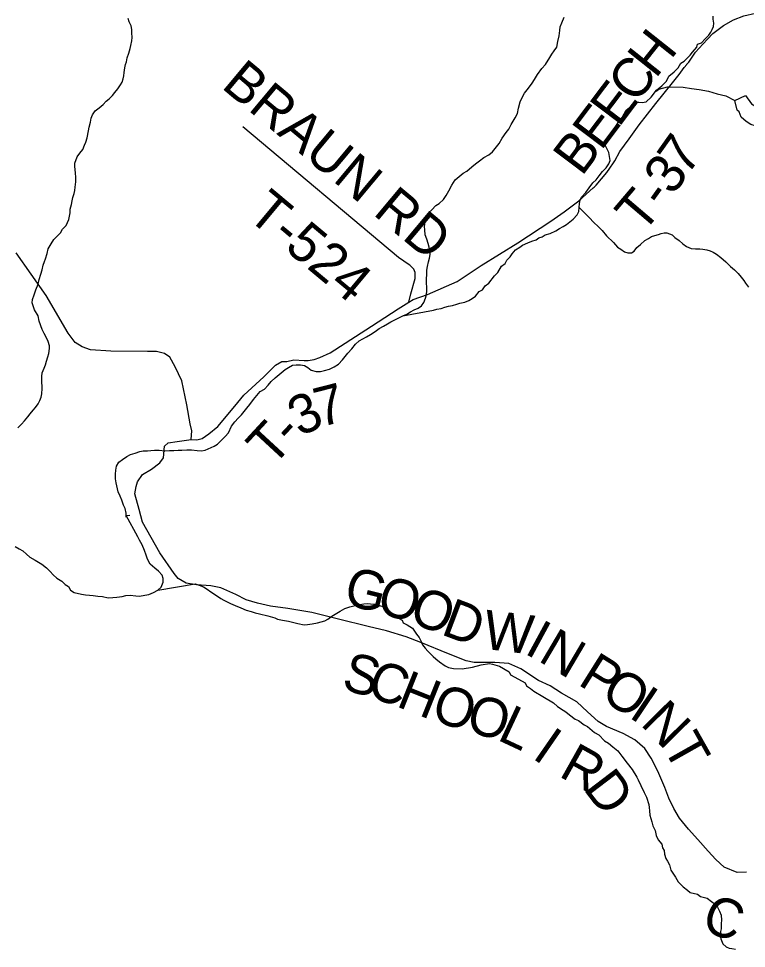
# Model space of a CAD drawing. Extents: x 1310247 to 1664935, y 235267 to 584339.
# Drawn here: x 1508215 to 1513795, y 319493 to 326624 of the extents above; entities that cross this region are included whole.
import ezdxf

# ---------------------------------------------------------------- set-up
doc = ezdxf.new("R2010")
doc.units = 0
for name, color, linetype in [('GM_X_County_Road', 7, 'Continuous'), ('GM_X_County_Road_Text', 7, 'Continuous'), ('GM_X_Minor_Lake', 7, 'Continuous'), ('GM_X_Minor_River', 7, 'Continuous'), ('GM_X_Township_Road', 7, 'Continuous'), ('GM_X_Township_Road_Text', 7, 'Continuous'), ('GM_X_Township_ROW', 7, 'Continuous')]:
    doc.layers.add(name, color=color, linetype=linetype)

msp = doc.modelspace()

# ---------------------------------------------------------------- linework, layer by layer
at = {"layer": 'GM_X_County_Road'}
msp.add_lwpolyline([(1513795.1, 320076.7), (1513723.2, 320074.4), (1513623.2, 320114.8), (1513561.5, 320174.4), (1513502, 320238.2), (1513423.3, 320327.5), (1513350.9, 320406.2), (1513282.8, 320491.4), (1513238.2, 320565.8), (1513199.9, 320644.5), (1513170.1, 320727.5), (1513114.8, 320853), (1513063.7, 320950.9), (1513016.9, 321025.3), (1512940.3, 321091.3), (1512848.9, 321140.2), (1512723.4, 321195.5), (1512657.4, 321233.8), (1512576.6, 321306.1), (1512495.7, 321384.9), (1512376.6, 321450.8), (1512289.4, 321506.1), (1512200, 321548.7), (1512066, 321638), (1511974.5, 321678.4), (1511866, 321686.9), (1511708.6, 321686.9), (1511646.9, 321697.6), (1511510.8, 321752.9), (1511298, 321838), (1511187.4, 321882.7), (1511034.2, 321927.3), (1510893.8, 321961.4), (1510666.2, 322018.8), (1510464.1, 322069.9), (1510279, 322099.7), (1510147.1, 322118.8), (1510047.1, 322140.1), (1509959.9, 322165.6), (1509879, 322208.1), (1509766.3, 322257.1), (1509689.7, 322274.1), (1509579.1, 322282.6), (1509500.4, 322294.3), (1509439.2, 322330.7), (1509408.1, 322367.4), (1509296.9, 322527.9), (1509164.5, 322762.8), (1509138.2, 322859.6), (1509107.1, 322979.1), (1509115.3, 323036.5), (1509125.9, 323070.4), (1509164.5, 323128.1), (1509232.9, 323167.8), (1509298, 323217.4), (1509325.7, 323255.6), (1509333.3, 323345.4), (1509360.9, 323370.8), (1509431.5, 323381.8), (1509538.5, 323395.1), (1509544, 323463.5), (1509529.9, 323516.4), (1509503.3, 323663.1), (1509465.7, 323846.3), (1509416, 323952.2), (1509374.1, 324028.3), (1509334.4, 324054.8), (1509272.6, 324071.4), (1509204.2, 324071.4), (1508921.8, 324072.5), (1508766.2, 324083.5), (1508702.2, 324105.6), (1508648.2, 324139.8), (1508595.2, 324212.6), (1508425.3, 324501.6), (1508195.8, 324828.2)], dxfattribs=at)
at = {"layer": 'GM_X_Minor_Lake'}
for points in [[(1513705.7, 325996.7), (1513788.6, 326035.5), (1513833.7, 325970.5), (1513889.3, 325937.4), (1513941.1, 325916.5), (1513987.1, 325905.7), (1514024.8, 325878.9), (1514046.5, 325858.5), (1514017.9, 325826.8), (1513977.8, 325829.5), (1513947.5, 325820), (1513929.1, 325796.2), (1513916.7, 325776.3), (1513906.6, 325770.5)], [(1513906.6, 325770.5), (1513863, 325801.3), (1513829, 325811.9), (1513793.3, 325834.6), (1513755.7, 325867.4), (1513738.4, 325909.8), (1513724.5, 325922.1), (1513705.7, 325996.7)]]:
    msp.add_lwpolyline(points, dxfattribs=at)
at = {"layer": 'GM_X_Minor_River'}
for points in [[(1511159.9, 324345), (1511396.5, 324389.2), (1511420.6, 324394.8), (1511454.8, 324402.1), (1511483, 324411.5), (1511511.2, 324419), (1511541.3, 324424.3), (1511573.5, 324433.7), (1511597.7, 324441.2), (1511635.9, 324450.5), (1511666.2, 324461.9), (1511692.5, 324477.4), (1511718.9, 324494.9), (1511745.7, 324532.4), (1511772, 324543.9), (1511792.7, 324575.6), (1511821.1, 324595), (1511862.3, 324652.4), (1511888.9, 324677.9), (1511917.9, 324725.4), (1511944.4, 324746.9), (1511956.9, 324770.7), (1511983.4, 324796.3), (1511997.9, 324820), (1512024.6, 324849.6), (1512057, 324871), (1512079.4, 324886.5), (1512119.8, 324903.8), (1512150.1, 324917.2), (1512182.3, 324928.5), (1512204.6, 324942.1), (1512228.9, 324951.6), (1512251.2, 324965.2), (1512291.4, 324976.4), (1512333.9, 324997.6), (1512362.3, 325015), (1512390.6, 325030.5), (1512415, 325046), (1512441.4, 325065.5), (1512465.9, 325087.1), (1512496.6, 325118.6), (1512511.1, 325144.3), (1512513.7, 325174.4), (1512516.4, 325206.4), (1512521, 325232.4), (1512529.4, 325254.3), (1512564.2, 325291.7), (1512589, 325325.2), (1512617.8, 325364.8), (1512644.3, 325388.3), (1512667, 325417.9), (1512691.7, 325451.5), (1512720.3, 325479), (1512739, 325510.7), (1512749.5, 325536.5), (1512746.1, 325566.7), (1512740.8, 325596.9), (1512727.3, 325623.3), (1512715.8, 325647.6), (1512714.3, 325671.7), (1512724.8, 325693.5), (1512743.3, 325717.2), (1512763.8, 325738.8), (1512778.2, 325760.6), (1512795, 325798.4), (1512815.8, 325836.1), (1512842.5, 325865.6), (1512873.7, 325923.1), (1512908.3, 325950.5), (1512935, 325984), (1512969, 325983.3), (1512997, 325980.7), (1513027.1, 325986.1), (1513063.9, 326021.5), (1513105.1, 326074.8), (1513147.8, 326108), (1513182.5, 326143.3), (1513201.4, 326183.1), (1513240.1, 326216.4), (1513270.8, 326247.8), (1513291.5, 326281.5), (1513317.9, 326299), (1513340.4, 326320.6), (1513362.9, 326344.2), (1513381.4, 326365.9), (1513414.2, 326405.3), (1513420.7, 326427.2), (1513450.9, 326438.6), (1513479.6, 326468.1), (1513506.2, 326497.7), (1513522.7, 326519.4), (1513533.1, 326541.2), (1513541.7, 326565.1), (1513544.2, 326589.2), (1513540.8, 326619.3), (1513541.3, 326643.4)], [(1511356.1, 324900.3), (1511344.8, 324932.7), (1511331.6, 324965.1), (1511328.4, 325003.3), (1511327, 325029.4), (1511331.8, 325065.4), (1511338.5, 325097.3), (1511355.3, 325133), (1511381.8, 325158.5), (1511412.5, 325190), (1511438.9, 325207.4), (1511471.5, 325236.8), (1511492.2, 325268.4), (1511512.9, 325304.1), (1511535.9, 325347.7), (1511562.7, 325387.2), (1511623.8, 325438), (1511652.1, 325455.5), (1511688.8, 325486.7), (1511717.3, 325510.2), (1511749.7, 325533.5), (1511782.3, 325558.9), (1511820.7, 325580.1), (1511847.2, 325603.6), (1511900.5, 325666.6), (1511923.4, 325708.2), (1511952.3, 325749.7), (1511972.8, 325775.3), (1511991.6, 325811), (1512006.2, 325838.8), (1512022.8, 325864.5), (1512039.5, 325896.2), (1512046.3, 325936.2), (1512059.4, 325986), (1512078.3, 326023.7), (1512092.9, 326051.5), (1512123.7, 326090.9), (1512152.5, 326128.4), (1512171.1, 326158.1), (1512194, 326195.7), (1512226.9, 326241.1), (1512255.6, 326272.5), (1512286.8, 326326), (1512303.3, 326351.7), (1512319.9, 326377.4), (1512340.5, 326405.1), (1512349.4, 326449), (1512360.4, 326492.9), (1512365.3, 326532.9), (1512367.9, 326560.9), (1512378.6, 326592.8), (1512397.6, 326636.5)], [(1508886.5, 325990.2), (1508908.9, 326009.8), (1508935.5, 326035.3), (1508952, 326057.1), (1508976.6, 326084.6), (1508995.2, 326116.3), (1509007.7, 326138.1), (1509016.2, 326162), (1509020.7, 326186), (1509025.3, 326212), (1509030, 326246), (1509034.5, 326272), (1509041, 326293.9), (1509047.6, 326323.9), (1509060.4, 326359.7), (1509071.2, 326395.6), (1509075.6, 326417.6), (1509082.4, 326453.5), (1509084.9, 326479.6), (1509083.7, 326515.7), (1509082.2, 326539.8), (1509076.8, 326570), (1509063.5, 326600.4), (1509054, 326624.6)], [(1513105.1, 326074.8), (1513103, 326067), (1513123.4, 326082.8), (1513189.9, 326101.7), (1513310.2, 326099.7), (1513374.2, 326088.6), (1513432.3, 326079.6), (1513504.3, 326068.4), (1513570.1, 326047.2), (1513638.1, 326032), (1513705.7, 325996.7)], [(1508209.4, 323486.8), (1508236, 323514.3), (1508260.6, 323539.9), (1508285.2, 323569.5), (1508303.7, 323593.2), (1508326.3, 323620.8), (1508344.8, 323642.5), (1508363.4, 323670.2), (1508377.9, 323695.9), (1508388.5, 323721.8), (1508393, 323745.8), (1508395.9, 323787.8), (1508393.2, 323852.1), (1508393.8, 323878.1), (1508396.4, 323906.2), (1508411.2, 323944), (1508419.7, 323969.9), (1508428.3, 323997.8), (1508439, 324029.7), (1508445.5, 324055.6), (1508452.3, 324093.6), (1508450.8, 324115.7), (1508441.5, 324148), (1508431.9, 324170.2), (1508410.7, 324208.8), (1508395.4, 324239.2), (1508372.7, 324303.9), (1508363.5, 324344.2), (1508336.5, 324390.9), (1508325.1, 324421.2), (1508319.6, 324445.4), (1508322.2, 324469.4), (1508334.9, 324505.2), (1508347.7, 324543.1), (1508364.6, 324586.9), (1508373.4, 324622.8), (1508384.3, 324664.7), (1508395, 324696.6), (1508403.8, 324734.5), (1508412.3, 324760.4), (1508420.8, 324782.3), (1508433.6, 324822.1), (1508442.4, 324858.1), (1508465.3, 324897.7), (1508485.9, 324929.4), (1508510.5, 324954.9), (1508535.1, 324982.5), (1508551.6, 325008.2), (1508578.3, 325037.8), (1508588.7, 325059.6), (1508599.3, 325083.5), (1508603.8, 325109.5), (1508610.4, 325135.4), (1508610.9, 325161.5), (1508619.7, 325197.4), (1508626.3, 325227.3), (1508630.8, 325253.3), (1508641.5, 325283.2), (1508645.9, 325305.2), (1508648.5, 325331.2), (1508653.3, 325371.2), (1508654, 325405.3), (1508650.8, 325441.5), (1508649.3, 325463.6), (1508645.9, 325491.7), (1508646.4, 325515.8), (1508663.4, 325563.6), (1508684, 325591.2), (1508706.6, 325620.9), (1508719.3, 325652.7), (1508729.8, 325676.5), (1508740.5, 325710.4), (1508749.6, 325762.4), (1508756.3, 325792.3), (1508765.1, 325830.3), (1508771.7, 325860.2), (1508780.2, 325886.1), (1508802.9, 325917.8), (1508831.4, 325941.2), (1508864, 325966.6), (1508886.5, 325990.2)], [(1512513.7, 325174.4), (1512588.2, 325098.6), (1512625.4, 325061.7), (1512658.8, 325028.9), (1512688.2, 325000.2), (1512721.3, 324959.4), (1512776.3, 324906.1), (1512807.6, 324871.4), (1512833.2, 324854.8), (1512860.8, 324836.1), (1512886.7, 324827.6), (1512912.7, 324827), (1512935, 324840.6), (1512955.6, 324868.3), (1512982.1, 324891.8), (1513016.8, 324923.2), (1513043.1, 324938.7), (1513067.4, 324952.2), (1513091.6, 324961.7), (1513119.8, 324969.1), (1513142, 324976.7), (1513164.1, 324980.3), (1513186.1, 324981.8), (1513225.8, 324967), (1513245.4, 324944.5), (1513279, 324923.7), (1513308.4, 324897), (1513336, 324876.4), (1513371.7, 324861.6), (1513403.7, 324858.9), (1513437.7, 324858.2), (1513461.7, 324855.7), (1513491.6, 324851.1), (1513517.4, 324842.5), (1513541.2, 324832), (1513566.9, 324817.4), (1513598.4, 324792.7), (1513637.7, 324757.8), (1513673, 324722.9), (1513702.5, 324698.2), (1513731.9, 324669.5), (1513755.3, 324641), (1513774.8, 324616.5), (1513788.4, 324594.1), (1513811.7, 324563.6)], [(1509040.3, 322799.5), (1509038.9, 322831.4), (1509031.7, 322865.6), (1509018.3, 322892), (1509005.2, 322930.4), (1508993.9, 322962.7), (1508978.7, 322995.2), (1508962.2, 323063.7), (1508956.9, 323093.9), (1508957.7, 323130), (1508960.4, 323160.1), (1508965.1, 323192.1), (1508983.7, 323221.7), (1509010.2, 323243.2), (1509044.6, 323266.5), (1509073, 323281.9), (1509109.1, 323291.2), (1509143.4, 323304.5), (1509169.4, 323307.9), (1509203.4, 323309.1), (1509229.4, 323312.6), (1509257.4, 323314), (1509293.4, 323313.2), (1509335.2, 323308.2), (1509371.2, 323311.5), (1509405.2, 323312.7), (1509437.2, 323314), (1509467.2, 323315.3), (1509505.1, 323316.5), (1509541.1, 323315.7), (1509584.9, 323310.7), (1509616.8, 323310), (1509644.9, 323313.4), (1509713.5, 323346), (1509739.8, 323361.5), (1509799, 323418.3), (1509823.6, 323447.9), (1509846.8, 323499.5), (1509873.4, 323531), (1509898, 323558.6), (1509922.6, 323584.1), (1509945.1, 323609.7), (1509965.7, 323637.3), (1509986.3, 323664.9), (1510015.1, 323702.4), (1510041.8, 323733.9), (1510066.4, 323765.5), (1510098.8, 323782.8), (1510127.4, 323812.2), (1510150, 323839.8), (1510180.6, 323869.2), (1510227.4, 323906.3), (1510257.9, 323933.7), (1510284.2, 323949.2), (1510314.6, 323966.6), (1510342.6, 323968), (1510376.6, 323969.2), (1510406.4, 323962.5), (1510432, 323947.9), (1510457.5, 323927.3), (1510495.2, 323916.4), (1510529.2, 323917.7), (1510561.3, 323925), (1510599.5, 323936.2), (1510633.9, 323953.5), (1510666.3, 323974.8), (1510699, 324008.2), (1510717.6, 324033.9), (1510740.1, 324059.5), (1510770.8, 324090.9), (1510797.5, 324126.4), (1510826.1, 324151.8), (1510854.4, 324167.3), (1510882.7, 324184.7), (1510913.1, 324202.1), (1510947.5, 324223.4), (1510980, 324248.7), (1511012.4, 324266.1), (1511042.7, 324283.4), (1511069, 324298.9), (1511125.5, 324325.7), (1511159.9, 324345), (1511192.2, 324358.4), (1511218.5, 324375.8), (1511248.8, 324391.2), (1511277.1, 324404.6), (1511303.5, 324422.1), (1511322, 324447.8), (1511334.7, 324479.6), (1511341.4, 324509.5), (1511345.9, 324535.5), (1511344.6, 324563.6), (1511343.3, 324595.7), (1511345.5, 324694), (1511350.1, 324724), (1511356.9, 324757.9), (1511365.5, 324785.8), (1511370.2, 324815.8), (1511368.9, 324845.9), (1511363.5, 324872.1), (1511356.1, 324900.3)], [(1509112.4, 322198.2), (1509138.4, 322193.7), (1509212.9, 322208.3), (1509249.3, 322223.7), (1509281.7, 322241.2), (1509308.2, 322264.7), (1509323, 322302.6), (1509323.4, 322328.7), (1509315.9, 322354.9), (1509286.4, 322385.5), (1509258.7, 322410.1), (1509223.2, 322440.8), (1509203.8, 322477.3), (1509192.4, 322509.6), (1509181, 322543.9), (1509161.7, 322588.4), (1509142.3, 322622.9), (1509128.7, 322649.2), (1509039.7, 322813.6), (1509067.6, 322814.8)], [(1508188.4, 322574.4), (1508220.2, 322557.7), (1508245.9, 322541.2), (1508275.6, 322516.6), (1508301.2, 322494), (1508340.9, 322471.2), (1508392.5, 322440.2), (1508428.1, 322411.5), (1508457.7, 322384.8), (1508479.3, 322358.4), (1508508.9, 322333.7), (1508546.6, 322309), (1508572.2, 322284.4), (1508598, 322267.9), (1508613.5, 322239.5), (1508641.3, 322223), (1508697.3, 322209.9), (1508727.3, 322205.3), (1508759.3, 322202.7), (1508785.4, 322200.2), (1508823.4, 322193.5), (1508857.4, 322190.9), (1508901.4, 322182), (1508937.5, 322183.4), (1508967.7, 322186.8), (1509007.9, 322192.1), (1509036.1, 322199.6), (1509070.3, 322201), (1509112.4, 322198.2)], [(1509281.7, 322241.2), (1509567.3, 322290), (1509599.3, 322279.5), (1509631.3, 322265.1), (1509661.2, 322248.6), (1509689.1, 322228.2), (1509717, 322209.8), (1509764.8, 322177), (1509788.7, 322162.7), (1509812.7, 322150.3), (1509840.6, 322137.9), (1509874.6, 322123.4), (1509918.6, 322104.8), (1509960.5, 322088.2), (1509996.6, 322077.7), (1510028.6, 322067.3), (1510060.6, 322058.9), (1510082.6, 322054.6), (1510104.7, 322048.3), (1510126.7, 322044), (1510178.7, 322029.3), (1510200.7, 322019), (1510236.8, 322010.5), (1510284.8, 322001.8), (1510354.9, 321984.9), (1510403, 321974.3), (1510429.1, 321976), (1510465.3, 321981.5), (1510507.6, 321991), (1510562, 322006.5), (1510586.3, 322018.2), (1510616.6, 322039.9), (1510655.1, 322063.6), (1510681.4, 322079.3), (1510715.8, 322099), (1510754.1, 322112.6), (1510794.4, 322124.1), (1510830.6, 322131.7), (1510860.8, 322135.3), (1510890.9, 322137), (1510913, 322136.7), (1510949.1, 322132.3), (1511007.1, 322115.5), (1511055, 322082.7), (1511082.7, 322052.2), (1511156.5, 322011.2), (1511164.3, 321991), (1511194.2, 321974.5), (1511234.1, 321949.9), (1511265.7, 321903.3), (1511285.5, 321877), (1511299.2, 321850.7), (1511310.9, 321822.4), (1511332.7, 321796), (1511352.5, 321773.7), (1511374.3, 321749.3), (1511394.2, 321731), (1511414.1, 321714.7), (1511441.9, 321690.2), (1511485.7, 321659.5), (1511509.7, 321647.2), (1511549.8, 321640.7), (1511616, 321637.8), (1511694.5, 321650.9), (1511761, 321668.2), (1511825.3, 321677.4), (1511849.4, 321673.1), (1511901.4, 321656.4), (1511977.2, 321613.3), (1511987, 321591.1), (1512018.9, 321572.6), (1512098.7, 321529.4), (1512108.5, 321507.2), (1512138.4, 321486.7), (1512166.2, 321466.3), (1512234, 321425.3), (1512315.8, 321376), (1512347.6, 321347.5), (1512389.4, 321318.9), (1512411.4, 321306.6), (1512439.2, 321284.1), (1512483, 321251.4), (1512507, 321241.1), (1512550.8, 321208.4), (1512576.7, 321194), (1512630.4, 321149.2), (1512662.3, 321130.7), (1512708, 321083.9), (1512737.9, 321067.5), (1512771.7, 321038.9), (1512809.5, 321008.3), (1512839.1, 320967.8), (1512880.7, 320913), (1512918.2, 320864.3), (1512953.7, 320805.6), (1512965.5, 320785.4), (1512985.1, 320741), (1513010.5, 320688.4), (1513028.2, 320654), (1513047.6, 320597.5), (1513049.3, 320573.4)], [(1513049.3, 320573.4), (1513051.1, 320547.3), (1513054.7, 320515.1), (1513070.1, 320462.7), (1513077.8, 320432.5), (1513095.4, 320396.1), (1513103.1, 320359.8), (1513118.7, 320325.5), (1513146.4, 320291), (1513152.1, 320264.8), (1513164, 320244.5), (1513167.6, 320216.4), (1513177.3, 320182.1), (1513189.1, 320161.9), (1513204.8, 320133.5), (1513216.4, 320093.2), (1513251.9, 320038.5), (1513271.6, 320004.1), (1513309.3, 319965.5), (1513343.1, 319939), (1513365, 319922.6), (1513419, 319907.9), (1513442.9, 319891.5), (1513493, 319876.8), (1513526.8, 319852.3), (1513556.7, 319831.9), (1513574.5, 319809.5), (1513588.2, 319777.2), (1513601.9, 319748.9), (1513603.4, 319708.7), (1513601.1, 319682.6), (1513600.7, 319642.5), (1513596.4, 319622.4), (1513594, 319590.3), (1513597.7, 319566.2), (1513615.4, 319527.8), (1513639.2, 319505.4), (1513663.2, 319495.1), (1513683.2, 319492.8), (1513711.3, 319486.4)]]:
    msp.add_lwpolyline(points, dxfattribs=at)
at = {"layer": 'GM_X_Township_Road'}
for points in [[(1513338, 326272.7), (1513339.3, 326274.2), (1513353.3, 326290.3), (1513404.2, 326365.9), (1513460.9, 326429.6), (1513537.8, 326511.1), (1513618.5, 326570.4), (1513697.1, 326613.7), (1513775.5, 326645), (1513863.9, 326666.2), (1513912, 326675.8), (1514016.2, 326676.7), (1514080.2, 326670.1), (1514138.3, 326671.5), (1514264.7, 326692.3), (1514345.3, 326719.7), (1514465.9, 326738.7), (1514579.9, 326736.1), (1514722.1, 326755.8), (1514822.4, 326770.9), (1514954.5, 326796.9), (1515144.9, 326823.3), (1515259.1, 326875.1), (1515352.3, 326919.4)], [(1512736.3, 325459.3), (1512738.6, 325462.7), (1512786.9, 325533.7), (1512825.7, 325605.5), (1512896.8, 325701.1), (1512972, 325810.7), (1513101.8, 325973.8), (1513227.6, 326133), (1513278.3, 326196.7), (1513316.9, 326248.5), (1513338, 326272.7)], [(1511209.8, 324735.6), (1511208, 324736.9), (1511127.1, 324791.5), (1509935.1, 325793.1)], [(1512620.9, 325326.6), (1512626.6, 325331.8), (1512642.8, 325346.6), (1512725.9, 325444), (1512736.3, 325459.3)], [(1511206.1, 324449.1), (1511222.4, 324512.4), (1511255.6, 324630.4), (1511254.1, 324676.5), (1511246.3, 324702.7), (1511216.5, 324731.1), (1511209.8, 324735.6)], [(1509538.5, 323395.1), (1509581.5, 323392.9), (1509622.3, 323402.8), (1509672, 323440.3), (1509741.5, 323495.4), (1509871.7, 323651), (1509941.2, 323736), (1510094.3, 323875.8), (1510151, 323933.4), (1510185.3, 323965.2), (1510233.7, 323994.8), (1510271.7, 323994.4), (1510326, 324007.9), (1510404, 324003.1), (1510434.1, 324002.8), (1510480.2, 324010.3), (1510524.4, 324024), (1510602.9, 324061.3), (1510717.8, 324134.3), (1510919.6, 324265.5), (1510919.9, 324265.7)]]:
    msp.add_lwpolyline(points, dxfattribs=at)
at = {"layer": 'GM_X_Township_ROW'}
msp.add_lwpolyline([(1510919.9, 324265.7), (1511125.1, 324399), (1511206.1, 324449.1), (1511240, 324470.1), (1511350.5, 324507.1), (1511577.8, 324607.1), (1511761.4, 324731.6), (1512043.5, 324903.3), (1512295.6, 325071.3), (1512396.5, 325142.5), (1512509.4, 325225.6), (1512620.9, 325326.6)], dxfattribs=at)

# ---------------------------------------------------------------- texts
at = {"layer": 'GM_X_County_Road_Text'}
for s, rotation, p in [('G', 345.90456, (1510694.7, 322136.1)), ('O', 343.85971, (1510948, 322072.6)), ('O', 338.76647, (1511194.9, 322001.4)), ('D', 339.33942, (1511444.1, 321904.6)), ('W', 352.97234, (1511766.6, 321792.9)), ('I', 331.52848, (1512083.5, 321759.3)), ('N', 329.47138, (1512189.3, 321702)), ('S', 345.45439, (1510682.3, 321481.4)), ('P', 327.89087, (1512494.1, 321521.5)), ('C', 340.86154, (1510872.1, 321432.4)), ('H', 338.20874, (1511101.4, 321352.9)), ('O', 326.86511, (1512664.3, 321414.7)), ('O', 341.85433, (1511366.2, 321247.8)), ('I', 326.08369, (1512884.5, 321271)), ('O', 344.90135, (1511633.7, 321160.6)), ('N', 314.58142, (1512974.5, 321212.4)), ('L', 335.00097, (1511875.8, 321096.5)), ('I', 325.31941, (1512144.2, 320956.7)), ('T', 299.45359, (1513147.2, 321041.1)), ('R', 330.75457, (1512347.9, 320817.7)), ('D', 307.28919, (1512538.6, 320718.5)), ('C', 340.36718, (1513437.5, 319636.1))]:
    msp.add_text(s, height=300, rotation=rotation, dxfattribs=at).set_placement(p)
at = {"layer": 'GM_X_Township_Road_Text'}
for s, rotation, p in [('H', 51.53873, (1513098.1, 326157.9)), ('BRAUN RD', 320.10881, (1509760.7, 326098.6)), ('C', 52.96422, (1512950.9, 325962.8)), ('E', 52.98806, (1512815.8, 325783.6)), ('E', 52.98353, (1512680.7, 325604.4)), ('B', 52.98803, (1512532.4, 325407.7)), ('7', 54.68432, (1513338.8, 325411)), ('3', 54.50696, (1513231, 325259.8)), ('T-524', 320.15844, (1509954.2, 325102.2)), ('T', 49.63995, (1512996.6, 324966.8)), ('-', 54.27859, (1513158.2, 325158.7)), ('7', 14.33538, (1510524.3, 323489.3)), ('3', 25.57823, (1510372.2, 323414.8)), ('T', 47.26735, (1510159.9, 323177.6)), ('-', 46.99852, (1510312, 323342.1))]:
    msp.add_text(s, height=300, rotation=rotation, dxfattribs=at).set_placement(p)

doc.saveas('drawing.dxf')
